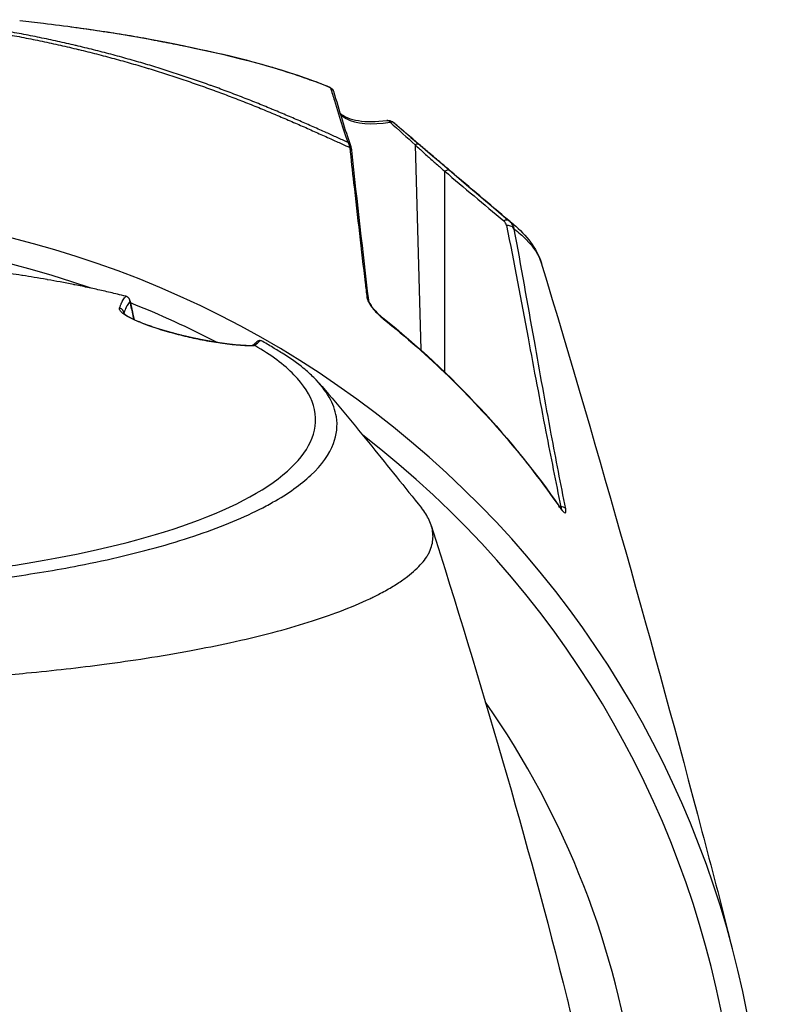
# Model space of a CAD drawing. Header units: millimetres. Extents: x 0 to 7374, y 0 to 4200.
# Tile 540 of 656: x 2059 to 2128, y 3872 to 3963. Entities that reach past the tile are written whole.
import ezdxf

# ---------------------------------------------------------------- set-up
doc = ezdxf.new("R2010")
doc.units = ezdxf.units.MM
doc.header["$LTSCALE"] = 0.2

# ---------------------------------------------------------------- blocks, each defined once
blk = doc.blocks.new('A$C9c4d0392')
for p, q in [((59.575, 285.438), (60.097, 266.422)), ((62.309, 264.367), (62.309, 282.986)), ((32.591, 269.841), (32.592, 269.826)), ((56.617, 269.318), (56.623, 269.313)), ((44.452, 266.813), (44.452, 266.813)), ((60.099, 266.366), (60.099, 266.366)), ((73.066, 251.885), (72.949, 251.89))]:
    blk.add_line(p, q)
for radius, start, end in [(92, 325.69885, 214.30115), (89.66, 70.74031, 109.33664), (89.66, 68.73029, 68.73039), (89.66, 68.34609, 68.3461), (89.66, 62.62726, 68.26234), (89.66, 327.95617, 52.39211), (80.679, 340.39078, 35.00977)]:
    blk.add_arc((0, 187.5), radius, start, end)
for centre, major_axis, ratio, start_param, end_param in [((-0.394, 283.334), (60.726, -0.277), 0.244547, 0.539821, 0.595065), ((28.619, 284.902), (31.568, -1.855), 0.325292, 0.405773, 0.435329), ((28.619, 284.902), (31.568, -1.855), 0.325292, 0.405748, 0.405773), ((62.266, 282.288), (0.587, 0.707), 0.569241, 6.28229, 7.191997), ((66.804, 277.653), (1.212, 0.373), 0.744892, 6.206824, 6.730695), ((43.355, 663.846), (29.477, -485.75), 0.041907, 5.646076, 5.650913), ((32.702, 270.32), (-0.134, 1.087), 0.699306, 5.907835, 6.017527), ((40.489, 267.657), (5.174, 0.6), 0.39213, 5.601258, 5.819039), ((44.382, 266.633), (0.395, 0.146), 0.394959, 0.328869, 0.67859), ((45.089, 267.026), (0.49, 0.079), 0.507498, 0.964654, 1.217821), ((72.94, 251.773), (-1.237, 1.777), 0.025623, 4.708222, 4.786089)]:
    blk.add_ellipse(centre, major_axis=major_axis, ratio=ratio, start_param=start_param, end_param=end_param)
for points, knots in [([(28.114, 294.644), (27.568, 294.772), (26.469, 295.022), (24.8, 295.376), (23.112, 295.708), (21.974, 295.915), (20.828, 296.115), (19.675, 296.308), (17.929, 296.573), (16.171, 296.814), (14.992, 296.959), (14.392, 297.028), (14.383, 297.029), (14.374, 297.03)], [0, 0, 0, 0, 0.124449, 0.2489, 0.373351, 0.497802, 0.497802, 0.622865, 0.747927, 0.87299, 0.998052, 0.998052, 1, 1, 1, 1]), ([(22.949, 296.948), (23.704, 296.867), (24.415, 296.786), (25.138, 296.699), (26.15, 296.578), (27.149, 296.45), (28.134, 296.316), (28.178, 296.309), (28.223, 296.303), (28.267, 296.297)], [0, 0, 0, 0, 0.40595, 0.40595, 0.40595, 0.974372, 0.974372, 0.974372, 1, 1, 1, 1]), ([(21.606, 295.697), (22.183, 295.593), (23.331, 295.378), (25.034, 295.033), (26.718, 294.666), (27.826, 294.407), (28.394, 294.271), (28.41, 294.267), (28.427, 294.262)], [0, 0, 0, 0, 0.248051, 0.496152, 0.744253, 0.992354, 0.992354, 1, 1, 1, 1]), ([(27.699, 296.378), (30.721, 295.974), (33.698, 295.487), (41.356, 293.99), (45.777, 292.922), (50.176, 291.361), (50.934, 291.072), (51.651, 290.776)], [2.865853, 2.865853, 2.865853, 2.865853, 3.88318, 3.88318, 5.77229, 5.77229, 6.189478, 6.189478, 6.189478, 6.189478]), ([(28.267, 296.297), (29.083, 296.186), (29.884, 296.068), (30.726, 295.943), (30.773, 295.936), (30.82, 295.929)], [0.0000015, 0.0000015, 0.0000015, 0.0000015, 0.9444036, 0.9444036, 1, 1, 1, 1]), ([(30.82, 295.929), (30.82, 295.93), (30.82, 295.93), (30.82, 295.93), (31.578, 295.817), (32.337, 295.7), (33.095, 295.574), (33.119, 295.57), (33.144, 295.566), (33.168, 295.561), (33.228, 295.551), (33.288, 295.541), (33.348, 295.531)], [0, 0, 0, 0, 0.0000069, 0.0000069, 0.0000069, 0.8997973, 0.8997973, 0.8997973, 0.9289391, 0.9289391, 0.9289391, 1, 1, 1, 1]), ([(33.348, 295.531), (33.351, 295.53), (33.351, 295.53), (33.352, 295.53), (33.714, 295.468), (34.074, 295.402), (34.428, 295.336), (34.486, 295.325), (34.544, 295.314), (34.601, 295.303)], [0, 0, 0, 0, 0.003362, 0.003362, 0.003362, 0.860545, 0.860545, 0.860545, 1, 1, 1, 1]), ([(34.601, 295.303), (34.963, 295.233), (35.317, 295.163), (35.665, 295.095), (35.712, 295.086), (35.76, 295.076), (35.808, 295.067)], [0, 0, 0, 0, 0.8790445, 0.8790445, 0.8790445, 1, 1, 1, 1]), ([(35.808, 295.067), (35.99, 295.031), (36.153, 294.999), (36.324, 294.966), (36.887, 294.855), (37.44, 294.746), (37.985, 294.636), (38.028, 294.628), (38.071, 294.619), (38.113, 294.61)], [0, 0, 0, 0, 0.2199503, 0.2199503, 0.2199503, 0.9430277, 0.9430277, 0.9430277, 1, 1, 1, 1]), ([(34.552, 292.934), (34.034, 293.088), (32.989, 293.39), (31.403, 293.825), (29.797, 294.239), (28.712, 294.503), (28.148, 294.636), (28.131, 294.64), (28.114, 294.644)], [0, 0, 0, 0, 0.248084, 0.496174, 0.744263, 0.992353, 0.992353, 1, 1, 1, 1]), ([(28.427, 294.262), (28.427, 294.262), (28.428, 294.262), (28.979, 294.129), (30.076, 293.856), (31.694, 293.428), (33.29, 292.98), (34.339, 292.669), (34.879, 292.505), (34.897, 292.499), (34.916, 292.493), (34.917, 292.493), (34.917, 292.493)], [0, 0, 0, 0, 0.000021, 0.000021, 0.247754, 0.495487, 0.74322, 0.990953, 0.990953, 0.999943, 0.999943, 1, 1, 1, 1]), ([(38.113, 294.61), (39.566, 294.315), (40.961, 294.02), (42.352, 293.691), (42.395, 293.681), (42.438, 293.67)], [0, 0, 0, 0, 0.969098, 0.969098, 1, 1, 1, 1]), ([(37.643, 291.965), (37.145, 292.129), (36.141, 292.452), (35.122, 292.764), (34.59, 292.922), (34.571, 292.928), (34.552, 292.934)], [0, 0, 0, 0, 0.490957, 0.981975, 0.981975, 1, 1, 1, 1]), ([(42.438, 293.67), (42.438, 293.67), (42.438, 293.67), (42.438, 293.67), (43.782, 293.348), (45.071, 292.996), (46.289, 292.632), (46.328, 292.621), (46.367, 292.609), (46.406, 292.597)], [0, 0, 0, 0, 0.000007, 0.000007, 0.000007, 0.968702, 0.968702, 0.968702, 1, 1, 1, 1]), ([(34.917, 292.493), (35.431, 292.336), (36.456, 292.015), (37.467, 291.683), (38.48, 291.344), (39.494, 290.996), (40.488, 290.641), (40.995, 290.457), (41.011, 290.451), (41.028, 290.445), (41.028, 290.445), (41.028, 290.445)], [0, 0, 0, 0, 0.245403, 0.490864, 0.490864, 0.741233, 0.991601, 0.991601, 0.999841, 0.999841, 1, 1, 1, 1]), ([(46.406, 292.597), (46.718, 292.504), (47.026, 292.409), (47.328, 292.314), (48.202, 292.038), (49.039, 291.755), (49.832, 291.466), (49.865, 291.454), (49.898, 291.441), (49.931, 291.429)], [0, 0, 0, 0, 0.249358, 0.249358, 0.249358, 0.969909, 0.969909, 0.969909, 1, 1, 1, 1]), ([(40.625, 290.94), (40.14, 291.114), (39.157, 291.459), (38.151, 291.798), (37.643, 291.965)], [0, 0, 0, 0, 0.499891, 1, 1, 1, 1]), ([(42.072, 290.411), (41.61, 290.584), (41.144, 290.755), (40.658, 290.929), (40.642, 290.934), (40.626, 290.94), (40.626, 290.94), (40.625, 290.94)], [0, 0, 0, 0, 0.966798, 0.966798, 0.999685, 0.999685, 1, 1, 1, 1]), ([(41.028, 290.445), (41.502, 290.273), (41.966, 290.099), (42.91, 289.74), (43.386, 289.555), (44.328, 289.184), (45.261, 288.808), (46.174, 288.429), (46.638, 288.234), (46.651, 288.229), (46.664, 288.223)], [0, 0, 0, 0, 0.241675, 0.241675, 0.492191, 0.492191, 0.742396, 0.992601, 0.992601, 1, 1, 1, 1]), ([(43.492, 289.871), (43.024, 290.051), (42.551, 290.232), (42.072, 290.411), (42.072, 290.411), (42.072, 290.411)], [0, 0, 0, 0, 0.999625, 0.999625, 1, 1, 1, 1]), ([(51.648, 290.778), (51.716, 290.75), (51.781, 290.709), (51.886, 290.612), (51.929, 290.557), (51.978, 290.465), (51.993, 290.43), (52.004, 290.395)], [0, 0, 0, 0, 0.02351379, 0.02351379, 0.04512338, 0.04512338, 0.05696235, 0.05696235, 0.05696235, 0.05696235]), ([(51.731, 290.729), (51.84, 290.667), (51.94, 290.557), (51.995, 290.424), (52.004, 290.395)], [0, 0, 0, 0, 0.5714286, 0.726354, 0.726354, 0.726354, 0.726354]), ([(46.243, 288.766), (46.242, 288.766), (46.242, 288.766), (45.796, 288.95), (44.891, 289.321), (43.96, 289.69), (43.492, 289.87), (43.492, 289.87), (43.492, 289.871)], [0, 0, 0, 0, 0.000143, 0.000143, 0.499935, 0.999728, 0.999728, 1, 1, 1, 1]), ([(52.089, 289.534), (52.089, 289.534), (52.089, 289.534), (52.335, 288.709), (52.584, 287.878), (52.835, 287.107)], [0, 0, 0, 0, 0.000003, 0.000003, 1, 1, 1, 1]), ([(51.333, 286.562), (51.333, 286.562), (51.333, 286.562), (50.937, 286.738), (50.132, 287.097), (48.888, 287.643), (47.605, 288.196), (46.727, 288.565), (46.269, 288.755), (46.256, 288.76), (46.243, 288.766)], [0, 0, 0, 0, 0.000012, 0.000012, 0.248179, 0.496346, 0.744514, 0.992681, 0.992681, 1, 1, 1, 1]), ([(52.614, 288.376), (52.995, 288.034), (53.58, 287.791), (55.058, 287.557), (55.957, 287.563), (56.947, 287.686)], [0.3741585, 0.3741585, 0.3741585, 0.3741585, 0.7970322, 0.7970322, 1.2193969, 1.2193969, 1.2193969, 1.2193969]), ([(46.664, 288.223), (46.664, 288.223), (46.664, 288.223), (47.113, 288.035), (47.996, 287.658), (49.287, 287.094), (50.541, 286.535), (51.353, 286.168), (51.755, 285.986), (51.758, 285.984), (51.761, 285.983)], [0, 0, 0, 0, 0.000024, 0.000024, 0.249536, 0.499047, 0.748558, 0.998069, 0.998069, 1, 1, 1, 1]), ([(52.654, 288.244), (52.804, 288.101), (52.977, 287.977), (54.119, 287.36), (55.548, 287.274), (57.244, 287.525)], [0.3281404, 0.3281404, 0.3281404, 0.3281404, 0.4423865, 0.4423865, 1, 1, 1, 1]), ([(57.244, 287.525), (57.209, 287.576), (57.125, 287.657), (57.017, 287.691), (56.959, 287.687), (56.947, 287.686)], [0, 0, 0, 0, 0.2857143, 0.5714286, 0.6391443, 0.6391443, 0.6391443, 0.6391443]), ([(56.959, 287.687), (56.983, 287.69), (57.008, 287.692), (57.063, 287.694), (57.094, 287.694), (57.16, 287.689), (57.195, 287.685), (57.269, 287.669), (57.308, 287.657), (57.392, 287.622), (57.437, 287.598), (57.48, 287.564)], [0.848715, 0.848715, 0.848715, 0.848715, 0.9469276, 0.9469276, 1.063391, 1.063391, 1.1798544, 1.1798544, 1.2963179, 1.2963179, 1.4127813, 1.4127813, 1.4127813, 1.4127813]), ([(57.244, 287.525), (57.325, 287.557), (57.378, 287.568), (57.419, 287.569), (57.454, 287.57), (57.479, 287.564), (57.498, 287.55)], [0, 0, 0, 0, 0.535383, 0.535383, 0.535383, 1, 1, 1, 1]), ([(53.333, 285.666), (53.013, 285.809), (52.36, 286.102), (51.685, 286.404), (51.34, 286.559), (51.336, 286.56), (51.333, 286.562)], [0, 0, 0, 0, 0.4977144, 0.9954287, 0.9954287, 0.9999999, 0.9999999, 0.9999999, 0.9999999]), ([(51.761, 285.983), (51.761, 285.983), (51.761, 285.983), (52.107, 285.826), (52.698, 285.558), (53.272, 285.296), (53.512, 285.187)], [0, 0, 0, 0, 0.000172, 0.000172, 0.577334, 1, 1, 1, 1]), ([(53.333, 285.666), (53.339, 285.659), (53.352, 285.642), (53.372, 285.612), (53.391, 285.576), (53.411, 285.536), (53.429, 285.491), (53.447, 285.44), (53.465, 285.385), (53.482, 285.324), (53.497, 285.258), (53.507, 285.211), (53.512, 285.187)], [0, 0, 0, 0, 0.0940494, 0.1972836, 0.2999848, 0.4021494, 0.5037879, 0.6048751, 0.7053399, 0.8052336, 0.9046118, 0.9999991, 0.9999991, 0.9999991, 0.9999991]), ([(53.333, 285.666), (53.413, 285.62), (53.515, 285.524), (53.573, 285.402), (53.585, 285.368)], [0, 0, 0, 0, 0.5, 0.688283, 0.688283, 0.688283, 0.688283]), ([(53.512, 285.187), (53.554, 285.155), (53.59, 285.116), (53.617, 285.074), (53.621, 285.067), (53.625, 285.059), (53.629, 285.052), (53.651, 285.011), (53.664, 284.967), (53.669, 284.923)], [0, 0, 0, 0, 0.4285517, 0.4285517, 0.4285517, 0.5, 0.5, 0.5, 0.8985275, 0.8985275, 0.8985275, 0.8985275]), ([(53.585, 285.368), (53.603, 285.318), (53.614, 285.277), (53.639, 285.159), (53.652, 285.077), (53.666, 284.954), (53.667, 284.939), (53.669, 284.923)], [0, 0, 0, 0, 0.02739413, 0.02739413, 0.07863836, 0.07863836, 0.08541877, 0.08541877, 0.08541877, 0.08541877]), ([(59.949, 285.469), (59.918, 285.495), (59.874, 285.509), (59.822, 285.51), (59.813, 285.51), (59.804, 285.509), (59.795, 285.508), (59.73, 285.503), (59.654, 285.478), (59.575, 285.438)], [0, 0, 0, 0, 0.428529, 0.428529, 0.428529, 0.5, 0.5, 0.5, 1, 1, 1, 1]), ([(59.575, 285.438), (59.712, 285.315), (59.837, 285.194), (59.964, 285.074), (60.218, 284.835), (60.48, 284.598), (60.743, 284.364), (61.007, 284.129), (61.272, 283.898), (61.531, 283.668), (61.789, 283.438), (62.042, 283.212), (62.309, 282.986)], [0, 0, 0, 0, 0.142857, 0.142857, 0.142857, 0.428571, 0.428571, 0.428571, 0.714286, 0.714286, 0.714286, 1, 1, 1, 1]), ([(62.853, 282.995), (62.588, 283.221), (62.054, 283.676), (61.233, 284.375), (60.534, 284.971), (60.097, 285.343), (59.949, 285.469)], [0, 0, 0, 0, 0.285714, 0.571429, 0.857143, 1, 1, 1, 1]), ([(53.874, 281.918), (53.874, 281.918), (53.874, 281.918), (53.874, 281.918), (54.231, 278.732), (54.587, 275.659), (54.94, 272.656)], [0, 0, 0, 0, 0.000004, 0.000004, 0.000004, 1, 1, 1, 1]), ([(68.267, 278.392), (68.214, 278.435), (68.065, 278.483), (67.871, 278.427), (67.777, 278.381)], [0.0000001, 0.0000001, 0.0000001, 0.0000001, 0.5, 1, 1, 1, 1]), ([(68.751, 277.63), (68.745, 277.655), (68.729, 277.709), (68.7, 277.792), (68.663, 277.879), (68.62, 277.965), (68.57, 278.049), (68.514, 278.13), (68.452, 278.209), (68.372, 278.297), (68.308, 278.357), (68.267, 278.392)], [0, 0, 0, 0, 0.0913857, 0.200393, 0.3089375, 0.4168711, 0.5241975, 0.6308995, 0.737027, 0.84264, 0.9999998, 0.9999998, 0.9999998, 0.9999998]), ([(68.751, 277.63), (68.688, 277.743), (68.473, 277.922), (68.16, 277.962), (68.034, 277.957)], [0, 0, 0, 0, 0.571429, 1, 1, 1, 1]), ([(68.034, 277.957), (68.726, 274.482), (69.374, 271.007), (70.571, 264.631), (71.118, 261.731), (72.133, 256.515), (72.594, 254.201), (73.066, 251.885)], [0, 0, 0, 0, 0.3998595, 0.3998595, 0.7335149, 0.7335149, 0.9999975, 0.9999975, 0.9999975, 0.9999975]), ([(69.814, 276.695), (69.823, 276.686), (69.833, 276.676), (70.558, 275.942), (71.038, 275.212), (71.258, 274.482)], [0, 0, 0, 0, 0.0105754, 0.0105754, 0.8006787, 0.8006787, 0.8006787, 0.8006787]), ([(32.772, 271.394), (32.517, 271.459), (32.263, 271.522), (32.01, 271.583), (31.569, 271.691), (31.13, 271.794), (30.694, 271.894), (30.254, 271.994), (29.816, 272.091), (29.381, 272.184), (28.94, 272.278), (28.503, 272.369), (28.07, 272.456), (28.027, 272.465), (27.983, 272.474), (27.94, 272.482), (27.52, 272.566), (27.104, 272.647), (26.693, 272.724), (26.303, 272.797), (25.917, 272.868), (25.536, 272.935), (25.509, 272.94), (25.482, 272.945), (25.455, 272.95), (25.063, 273.019), (24.676, 273.085), (24.294, 273.149), (23.93, 273.21), (23.57, 273.268), (23.216, 273.324), (23.19, 273.328), (23.164, 273.332), (23.138, 273.336), (22.787, 273.392), (22.442, 273.444), (22.103, 273.495), (22.067, 273.5), (22.032, 273.505), (21.996, 273.511), (21.678, 273.558), (21.365, 273.603), (21.058, 273.646), (20.827, 273.679), (20.599, 273.71), (20.374, 273.741), (20.063, 273.783), (19.758, 273.824), (19.46, 273.862), (19.414, 273.868), (19.368, 273.874), (19.322, 273.88), (19.246, 273.89), (19.17, 273.899), (19.094, 273.909), (19.033, 273.916), (18.972, 273.924), (18.912, 273.932), (18.689, 273.96), (18.469, 273.986), (18.254, 274.012), (18.21, 274.018), (18.166, 274.023), (18.122, 274.028), (17.993, 274.044), (17.865, 274.059), (17.739, 274.073), (17.676, 274.081), (17.613, 274.088), (17.551, 274.095), (17.526, 274.098), (17.508, 274.1), (17.489, 274.102), (17.472, 274.104), (17.455, 274.106), (17.43, 274.109), (17.412, 274.111), (17.391, 274.114), (17.365, 274.117), (17.278, 274.127), (17.191, 274.136), (17.104, 274.146), (16.758, 274.185), (16.417, 274.222), (16.082, 274.257), (15.839, 274.283), (15.599, 274.308), (15.363, 274.331)], [0, 0, 0, 0, 0.021453, 0.021453, 0.021453, 0.0587503, 0.0587503, 0.0587503, 0.0964448, 0.0964448, 0.0964448, 0.1347135, 0.1347135, 0.1347135, 0.1385462, 0.1385462, 0.1385462, 0.175748, 0.175748, 0.175748, 0.2110585, 0.2110585, 0.2110585, 0.2135647, 0.2135647, 0.2135647, 0.25, 0.25, 0.25, 0.2848374, 0.2848374, 0.2848374, 0.2874288, 0.2874288, 0.2874288, 0.3220351, 0.3220351, 0.3220351, 0.3256579, 0.3256579, 0.3256579, 0.3582253, 0.3582253, 0.3582253, 0.3826956, 0.3826956, 0.3826956, 0.416526, 0.416526, 0.416526, 0.4217397, 0.4217397, 0.4217397, 0.4304394, 0.4304394, 0.4304394, 0.4375, 0.4375, 0.4375, 0.4634313, 0.4634313, 0.4634313, 0.46875, 0.46875, 0.46875, 0.484375, 0.484375, 0.484375, 0.4921875, 0.4921875, 0.4921875, 0.4953762, 0.4953762, 0.4953762, 0.4980995, 0.4980995, 0.4980995, 0.5, 0.5, 0.5, 0.5062614, 0.5062614, 0.5062614, 0.5312947, 0.5312947, 0.5312947, 0.5494766, 0.5494766, 0.5494766, 0.5494766]), ([(71.258, 274.482), (76.699, 256.474), (81.689, 238.697), (87.007, 218.485), (87.861, 215.193), (88.697, 211.93)], [0, 0, 0, 0, 5.98706, 5.98706, 7.164046, 7.164046, 7.164046, 7.164046]), ([(32.195, 270.301), (32.229, 270.399), (32.263, 270.49), (32.31, 270.607), (32.323, 270.639), (32.349, 270.699), (32.361, 270.726), (32.385, 270.781), (32.398, 270.807), (32.422, 270.858), (32.434, 270.884), (32.457, 270.928), (32.467, 270.948), (32.515, 271.037), (32.553, 271.101), (32.629, 271.219), (32.667, 271.272), (32.728, 271.346), (32.75, 271.371), (32.772, 271.394)], [0.000043, 0.000043, 0.000043, 0.000043, 0.1803438, 0.1803438, 0.25, 0.25, 0.3154675, 0.3154675, 0.3815061, 0.3815061, 0.4475135, 0.4475135, 0.5, 0.5, 0.6917095, 0.6917095, 0.8880778, 0.8880778, 0.9999842, 0.9999842, 0.9999842, 0.9999842]), ([(33.164, 270.925), (33.164, 270.929), (33.164, 270.934), (33.163, 270.941), (33.163, 270.948), (33.162, 270.957), (33.161, 270.967), (33.16, 270.975), (33.158, 270.984), (33.157, 270.992), (33.155, 271.001), (33.154, 271.01), (33.151, 271.019), (33.149, 271.027), (33.147, 271.036), (33.144, 271.045), (33.142, 271.052), (33.14, 271.058), (33.138, 271.065), (33.135, 271.074), (33.132, 271.082), (33.129, 271.09), (33.126, 271.098), (33.122, 271.106), (33.119, 271.113), (33.115, 271.121), (33.112, 271.128), (33.108, 271.135), (33.105, 271.142), (33.101, 271.149), (33.097, 271.156), (33.093, 271.162), (33.089, 271.169), (33.085, 271.176), (33.082, 271.181), (33.078, 271.186), (33.074, 271.191), (33.066, 271.203), (33.057, 271.215), (33.048, 271.226), (33.035, 271.241), (33.021, 271.256), (33.007, 271.269), (32.992, 271.284), (32.976, 271.297), (32.959, 271.309), (32.943, 271.32), (32.927, 271.331), (32.91, 271.34), (32.908, 271.341), (32.907, 271.342), (32.905, 271.343), (32.888, 271.352), (32.872, 271.36), (32.856, 271.367)], [0.0000005, 0.0000005, 0.0000005, 0.0000005, 0.0496498, 0.0496498, 0.0496498, 0.1029865, 0.1029865, 0.1029865, 0.1430182, 0.1430182, 0.1430182, 0.1819837, 0.1819837, 0.1819837, 0.2206935, 0.2206935, 0.2206935, 0.25, 0.25, 0.25, 0.2920375, 0.2920375, 0.2920375, 0.3362106, 0.3362106, 0.3362106, 0.3818274, 0.3818274, 0.3818274, 0.4268355, 0.4268355, 0.4268355, 0.4688201, 0.4688201, 0.4688201, 0.5, 0.5, 0.5, 0.5693149, 0.5693149, 0.5693149, 0.6687215, 0.6687215, 0.6687215, 0.7756472, 0.7756472, 0.7756472, 0.8822503, 0.8822503, 0.8822503, 0.8935845, 0.8935845, 0.8935845, 0.999974, 0.999974, 0.999974, 0.999974]), ([(55.104, 271.268), (55.116, 271.16), (55.165, 271.023), (55.239, 270.878), (55.314, 270.733), (55.414, 270.58), (55.524, 270.433), (55.579, 270.36), (55.636, 270.288), (55.695, 270.217), (55.754, 270.147), (55.815, 270.078), (55.876, 270.012), (55.967, 269.912), (56.061, 269.817), (56.154, 269.727), (56.185, 269.697), (56.216, 269.667), (56.247, 269.638), (56.372, 269.523), (56.495, 269.416), (56.617, 269.318)], [0, 0, 0, 0, 0.2, 0.2, 0.2, 0.4, 0.4, 0.4, 0.5, 0.5, 0.5, 0.6, 0.6, 0.6, 0.7500001, 0.7500001, 0.7500001, 0.8000001, 0.8000001, 0.8000001, 0.9999999, 0.9999999, 0.9999999, 0.9999999]), ([(55.104, 271.268), (55.141, 271.238), (55.206, 271.163), (55.236, 271.072), (55.242, 271.026)], [0, 0, 0, 0, 0.4285714, 0.8862608, 0.8862608, 0.8862608, 0.8862608]), ([(55.242, 271.026), (55.242, 271.023), (55.244, 271.015), (55.25, 270.988), (55.256, 270.969), (55.274, 270.92), (55.287, 270.888), (55.323, 270.811), (55.349, 270.764), (55.41, 270.659), (55.448, 270.6), (55.543, 270.463), (55.603, 270.384), (55.749, 270.204), (55.839, 270.102), (56.055, 269.873), (56.184, 269.748), (56.396, 269.558), (56.48, 269.487), (56.562, 269.421)], [0, 0, 0, 0, 0.0114039, 0.0114039, 0.0232147, 0.0232147, 0.0378466, 0.0378466, 0.0563504, 0.0563504, 0.0780011, 0.0780011, 0.1072875, 0.1072875, 0.1477441, 0.1477441, 0.2049864, 0.2049864, 0.2434483, 0.2434483, 0.2434483, 0.2434483]), ([(44.738, 266.821), (44.66, 266.817), (44.579, 266.815), (44.494, 266.814), (44.406, 266.812), (44.314, 266.812), (44.219, 266.814), (44.122, 266.815), (44.021, 266.818), (43.918, 266.822), (43.811, 266.826), (43.701, 266.831), (43.588, 266.838), (43.525, 266.842), (43.462, 266.846), (43.398, 266.851), (43.279, 266.86), (43.157, 266.87), (43.032, 266.881), (42.905, 266.893), (42.775, 266.906), (42.642, 266.92), (42.626, 266.922), (42.609, 266.924), (42.592, 266.926), (42.548, 266.931), (42.504, 266.936), (42.46, 266.941), (42.416, 266.946), (42.372, 266.951), (42.328, 266.957), (42.284, 266.962), (42.241, 266.967), (42.196, 266.973), (42.152, 266.979), (42.108, 266.984), (42.062, 266.99), (42.018, 266.996), (41.973, 267.002), (41.926, 267.008), (41.894, 267.013), (41.861, 267.017), (41.828, 267.022), (41.789, 267.027), (41.749, 267.033), (41.708, 267.039), (41.6, 267.054), (41.492, 267.07), (41.383, 267.086), (41.272, 267.103), (41.16, 267.121), (41.046, 267.14), (40.931, 267.159), (40.814, 267.178), (40.697, 267.199), (40.676, 267.202), (40.654, 267.206), (40.633, 267.21), (40.576, 267.22), (40.519, 267.23), (40.462, 267.24), (40.406, 267.25), (40.349, 267.261), (40.293, 267.271), (40.237, 267.281), (40.18, 267.292), (40.123, 267.303), (40.068, 267.313), (40.012, 267.324), (39.955, 267.335), (39.899, 267.346), (39.842, 267.357), (39.784, 267.369), (39.728, 267.38), (39.671, 267.391), (39.612, 267.403), (39.578, 267.41), (39.544, 267.417), (39.509, 267.424), (39.405, 267.445), (39.301, 267.467), (39.198, 267.489), (39.095, 267.511), (38.992, 267.533), (38.89, 267.556), (38.789, 267.578), (38.688, 267.601), (38.588, 267.624), (38.488, 267.646), (38.389, 267.67), (38.29, 267.693), (38.193, 267.716), (38.097, 267.739), (38, 267.763), (37.905, 267.786), (37.81, 267.81), (37.715, 267.834), (37.621, 267.858), (37.526, 267.882), (37.432, 267.907), (37.338, 267.931), (37.243, 267.957), (37.148, 267.982), (37.13, 267.987), (37.113, 267.992), (37.095, 267.997), (36.943, 268.038), (36.793, 268.08), (36.644, 268.123), (36.496, 268.165), (36.35, 268.209), (36.205, 268.252), (36.063, 268.296), (35.923, 268.339), (35.785, 268.383), (35.649, 268.427), (35.515, 268.471), (35.384, 268.514), (35.254, 268.558), (35.127, 268.602), (35.004, 268.645), (34.963, 268.66), (34.922, 268.674), (34.881, 268.689), (34.761, 268.732), (34.644, 268.776), (34.53, 268.819), (34.417, 268.861), (34.307, 268.904), (34.201, 268.947), (34.17, 268.959), (34.139, 268.971), (34.109, 268.984), (34.009, 269.024), (33.914, 269.063), (33.822, 269.102), (33.729, 269.142), (33.641, 269.181), (33.556, 269.22), (33.471, 269.258), (33.39, 269.297), (33.314, 269.334), (33.296, 269.343), (33.277, 269.352), (33.259, 269.361), (33.252, 269.365), (33.245, 269.368), (33.238, 269.372), (33.152, 269.415), (33.071, 269.458), (32.996, 269.499), (32.918, 269.543), (32.846, 269.585), (32.779, 269.626), (32.711, 269.669), (32.649, 269.709), (32.593, 269.749), (32.536, 269.79), (32.485, 269.829), (32.44, 269.867), (32.395, 269.905), (32.355, 269.942), (32.322, 269.978), (32.29, 270.013), (32.263, 270.047), (32.242, 270.079), (32.222, 270.11), (32.207, 270.141), (32.197, 270.17), (32.188, 270.197), (32.184, 270.224), (32.185, 270.249), (32.186, 270.267), (32.189, 270.284), (32.195, 270.301)], [0.0000014, 0.0000014, 0.0000014, 0.0000014, 0.0257163, 0.0257163, 0.0257163, 0.0527999, 0.0527999, 0.0527999, 0.080597, 0.080597, 0.080597, 0.1092395, 0.1092395, 0.1092395, 0.125, 0.125, 0.125, 0.1541727, 0.1541727, 0.1541727, 0.1837791, 0.1837791, 0.1837791, 0.1875, 0.1875, 0.1875, 0.1973553, 0.1973553, 0.1973553, 0.2072788, 0.2072788, 0.2072788, 0.2171116, 0.2171116, 0.2171116, 0.2268044, 0.2268044, 0.2268044, 0.2361653, 0.2361653, 0.2361653, 0.2425836, 0.2425836, 0.2425836, 0.25, 0.25, 0.25, 0.2691863, 0.2691863, 0.2691863, 0.2888213, 0.2888213, 0.2888213, 0.3088576, 0.3088576, 0.3088576, 0.3125, 0.3125, 0.3125, 0.3222762, 0.3222762, 0.3222762, 0.3320916, 0.3320916, 0.3320916, 0.3418625, 0.3418625, 0.3418625, 0.3514134, 0.3514134, 0.3514134, 0.3607799, 0.3607799, 0.3607799, 0.3698039, 0.3698039, 0.3698039, 0.375, 0.375, 0.375, 0.390606, 0.390606, 0.390606, 0.4062483, 0.4062483, 0.4062483, 0.4218449, 0.4218449, 0.4218449, 0.4373254, 0.4373254, 0.4373254, 0.452513, 0.452513, 0.452513, 0.4675007, 0.4675007, 0.4675007, 0.4823575, 0.4823575, 0.4823575, 0.4972142, 0.4972142, 0.4972142, 0.5, 0.5, 0.5, 0.5237403, 0.5237403, 0.5237403, 0.547331, 0.547331, 0.547331, 0.5706615, 0.5706615, 0.5706615, 0.5938702, 0.5938702, 0.5938702, 0.6170141, 0.6170141, 0.6170141, 0.6247954, 0.6247954, 0.6247954, 0.6479099, 0.6479099, 0.6479099, 0.6709804, 0.6709804, 0.6709804, 0.6777163, 0.6777163, 0.6777163, 0.6996619, 0.6996619, 0.6996619, 0.7219124, 0.7219124, 0.7219124, 0.7444332, 0.7444332, 0.7444332, 0.75, 0.75, 0.75, 0.752169, 0.752169, 0.752169, 0.7789386, 0.7789386, 0.7789386, 0.8070155, 0.8070155, 0.8070155, 0.8358651, 0.8358651, 0.8358651, 0.8653301, 0.8653301, 0.8653301, 0.8950693, 0.8950693, 0.8950693, 0.9243165, 0.9243165, 0.9243165, 0.952897, 0.952897, 0.952897, 0.9802104, 0.9802104, 0.9802104, 1, 1, 1, 1]), ([(32.591, 269.841), (32.59, 269.85), (32.589, 269.861), (32.587, 269.884), (32.585, 269.896), (32.579, 269.921), (32.576, 269.934), (32.568, 269.962), (32.563, 269.977), (32.552, 270.006), (32.545, 270.021), (32.53, 270.052), (32.522, 270.067), (32.502, 270.098), (32.491, 270.114), (32.476, 270.132), (32.474, 270.134), (32.472, 270.137), (32.472, 270.137), (32.459, 270.152), (32.446, 270.165), (32.421, 270.188), (32.408, 270.199), (32.381, 270.219), (32.368, 270.228), (32.341, 270.245), (32.328, 270.252), (32.301, 270.266), (32.288, 270.272), (32.261, 270.282), (32.249, 270.287), (32.224, 270.294), (32.212, 270.297), (32.199, 270.3), (32.197, 270.301), (32.195, 270.301)], [0, 0, 0, 0, 0.076675, 0.076675, 0.149222, 0.149222, 0.218854, 0.218854, 0.288574, 0.288574, 0.354994, 0.354994, 0.421228, 0.421228, 0.487969, 0.487969, 0.497735, 0.497735, 0.5, 0.5, 0.5625, 0.5625, 0.625109, 0.625109, 0.689945, 0.689945, 0.757348, 0.757348, 0.829411, 0.829411, 0.904755, 0.904755, 0.985545, 0.985545, 1, 1, 1, 1]), ([(33.164, 270.925), (33.158, 270.919), (33.152, 270.912), (33.146, 270.905), (33.142, 270.901), (33.138, 270.897), (33.135, 270.893), (33.055, 270.802), (32.976, 270.689), (32.899, 270.551), (32.883, 270.522), (32.867, 270.492), (32.851, 270.461), (32.785, 270.333), (32.72, 270.185), (32.656, 270.018), (32.634, 269.962), (32.612, 269.903), (32.591, 269.841)], [0, 0, 0, 0, 0.0313514, 0.0313514, 0.0313514, 0.0497943, 0.0497943, 0.0497943, 0.4522092, 0.4522092, 0.4522092, 0.536318, 0.536318, 0.536318, 0.8826036, 0.8826036, 0.8826036, 0.9999783, 0.9999783, 0.9999783, 0.9999783]), ([(33.53, 269.251), (33.435, 269.722), (33.341, 270.162), (33.248, 270.568), (33.22, 270.69), (33.192, 270.809), (33.164, 270.925)], [0.5523142, 0.5523142, 0.5523142, 0.5523142, 0.8965444, 0.8965444, 0.8965444, 1, 1, 1, 1]), ([(32.558, 269.867), (32.558, 269.867), (32.562, 269.862), (32.597, 269.819), (32.675, 269.745), (32.968, 269.541), (33.23, 269.392), (33.949, 269.054), (34.426, 268.858), (35.469, 268.488), (36.031, 268.308), (37.14, 267.988), (37.698, 267.842), (38.785, 267.583), (39.326, 267.466), (40.444, 267.248), (41.023, 267.149), (42.164, 266.983), (42.719, 266.92), (43.768, 266.838), (44.24, 266.828), (44.59, 266.846)], [0.088131, 0.088131, 0.088131, 0.088131, 0.13056, 0.13056, 0.273979, 0.273979, 0.473411, 0.473411, 0.685689, 0.685689, 0.872788, 0.872788, 1.041625, 1.041625, 1.209359, 1.209359, 1.407447, 1.407447, 1.640304, 1.640304, 1.919452, 1.919452, 1.919452, 1.919452]), ([(0, 243.829), (1.412, 243.829), (2.822, 243.852), (5.623, 243.936), (7.04, 243.996), (11.19, 244.221), (13.932, 244.437), (18.379, 244.899), (20.125, 245.11), (24.103, 245.666), (26.3, 246.03), (31.272, 246.996), (33.96, 247.634), (37.652, 248.699), (38.825, 249.073), (41.044, 249.852), (42.09, 250.259), (44.037, 251.095), (44.938, 251.525), (45.975, 252.078), (46.179, 252.19), (47.806, 253.109), (48.983, 253.95), (50.921, 255.766), (51.627, 256.749), (52.322, 258.565), (52.412, 259.388), (52.076, 261.449), (51.375, 262.675), (49.896, 264.158), (49.57, 264.452), (48.661, 265.196), (48.055, 265.619), (47.014, 266.28), (46.767, 266.427), (46.038, 266.858), (45.689, 267.065), (45.335, 267.275)], [-9.142024, -9.142024, -9.142024, -9.142024, -8.794924, -8.794924, -8.449908, -8.449908, -7.756766, -7.756766, -7.295116, -7.295116, -6.679703, -6.679703, -5.842537, -5.842537, -5.421955, -5.421955, -5.000682, -5.000682, -4.583701, -4.583701, -4.479215, -4.479215, -3.723226, -3.723226, -2.885485, -2.885485, -2.192537, -2.192537, -1.153615, -1.153615, -0.894278, -0.894278, -0.488686, -0.488686, -0.234496, -0.234496, -0.000001, -0.000001, -0.000001, -0.000001]), ([(0, 244.774), (1.955, 244.774), (3.908, 244.819), (8.997, 245.029), (12.173, 245.257), (18.32, 245.877), (21.32, 246.275), (29.716, 247.68), (34.653, 248.899), (42.957, 251.89), (46.162, 253.642), (49.877, 257.242), (50.78, 259.184), (49.852, 262.243), (49.244, 263.2), (47.898, 264.586), (47.371, 265.045), (46.156, 265.952), (45.474, 266.394), (44.738, 266.821)], [0.000001, 0.000001, 0.000001, 0.000001, 0.586424, 0.586424, 1.557712, 1.557712, 2.541673, 2.541673, 4.452172, 4.452172, 6.431487, 6.431487, 8.196791, 8.196791, 9.006625, 9.006625, 9.415464, 9.415464, 9.830314, 9.830314, 9.830314, 9.830314]), ([(44.488, 266.842), (44.499, 266.849), (44.509, 266.855), (44.554, 266.886), (44.589, 266.911), (44.655, 266.959), (44.687, 266.984), (44.747, 267.031), (44.775, 267.055), (44.829, 267.102), (44.855, 267.126), (44.878, 267.149)], [5.7810742, 5.7810742, 5.7810742, 5.7810742, 5.7906247, 5.7906247, 5.8252804, 5.8252804, 5.8599361, 5.8599361, 5.8945917, 5.8945917, 5.9292474, 5.9292474, 5.9292474, 5.9292474]), ([(44.59, 266.847), (44.604, 266.848), (44.618, 266.848), (44.632, 266.847), (44.635, 266.847), (44.638, 266.847), (44.641, 266.846), (44.645, 266.846), (44.65, 266.846), (44.654, 266.845)], [0.8730069, 0.8730069, 0.8730069, 0.8730069, 0.9547299, 0.9547299, 0.9547299, 0.9717301, 0.9717301, 0.9717301, 0.9997941, 0.9997941, 0.9997941, 0.9997941]), ([(45.221, 267.286), (45.209, 267.286), (45.197, 267.286), (45.184, 267.285), (45.172, 267.285), (45.159, 267.283), (45.146, 267.282), (45.134, 267.28), (45.121, 267.278), (45.108, 267.275), (45.095, 267.272), (45.083, 267.268), (45.07, 267.264), (45.058, 267.26), (45.046, 267.256), (45.034, 267.251), (45.021, 267.246), (45.01, 267.24), (44.998, 267.235), (44.987, 267.229), (44.976, 267.222), (44.966, 267.216), (44.955, 267.209), (44.945, 267.203), (44.936, 267.196), (44.932, 267.193), (44.928, 267.191), (44.924, 267.188), (44.915, 267.18), (44.904, 267.172), (44.894, 267.162), (44.889, 267.158), (44.884, 267.153), (44.878, 267.149)], [0, 0, 0, 0, 0.0588108, 0.0588108, 0.0588108, 0.1153407, 0.1153407, 0.1153407, 0.171345, 0.171345, 0.171345, 0.2273741, 0.2273741, 0.2273741, 0.2839735, 0.2839735, 0.2839735, 0.3429585, 0.3429585, 0.3429585, 0.4043869, 0.4043869, 0.4043869, 0.4698184, 0.4698184, 0.4698184, 0.5, 0.5, 0.5, 0.5825132, 0.5825132, 0.5825132, 0.6211293, 0.6211293, 0.6211293, 0.6211293]), ([(72.181, 258.619), (72.181, 258.619), (72.181, 258.619), (71.641, 261.507), (71.122, 264.392), (70.611, 267.275)], [0, 0, 0, 0, 0.0000154, 0.0000154, 0.9999998, 0.9999998, 0.9999998, 0.9999998]), ([(62.646, 263.991), (62.646, 263.991), (62.646, 263.991), (64.578, 262.113), (66.387, 260.173), (68.08, 258.181)], [0, 0, 0, 0, 0.000064, 0.000064, 1, 1, 1, 1]), ([(50.645, 263.378), (52.307, 261.489), (53.937, 259.494), (57.081, 255.611), (58.611, 253.704), (60.146, 251.797)], [0, 0, 0, 0, 0.803875, 0.803875, 1.564232, 1.564232, 1.564232, 1.564232]), ([(68.08, 258.181), (68.08, 258.181), (68.08, 258.181), (69.806, 256.149), (71.408, 254.064), (72.895, 251.936)], [0, 0, 0, 0, 0.00007, 0.00007, 1, 1, 1, 1]), ([(72.956, 251.882), (73.024, 251.783), (73.089, 251.701), (73.158, 251.623), (73.176, 251.605), (73.194, 251.589), (73.198, 251.585), (73.198, 251.585)], [0, 0, 0, 0, 0.04883045, 0.04883045, 0.06975123, 0.06975123, 0.08303213, 0.08303213, 0.08303213, 0.08303213]), ([(73.517, 251.697), (73.494, 251.731), (73.463, 251.762), (73.426, 251.789), (73.389, 251.816), (73.345, 251.839), (73.297, 251.855), (73.224, 251.88), (73.143, 251.889), (73.066, 251.885)], [0, 0, 0, 0, 0.2857143, 0.2857143, 0.2857143, 0.5714286, 0.5714286, 0.5714286, 0.9999551, 0.9999551, 0.9999551, 0.9999551]), ([(73.066, 251.885), (73.089, 251.811), (73.097, 251.749), (73.088, 251.706), (73.088, 251.705)], [0, 0, 0, 0, 0.2142857, 0.2231923, 0.2231923, 0.2231923, 0.2231923]), ([(0, 235.422), (2.689, 235.429), (5.304, 235.459), (10.564, 235.61), (13.15, 235.73), (17.41, 235.99), (19.097, 236.107), (21.713, 236.317), (22.654, 236.398), (26.071, 236.716), (28.472, 236.991), (32.082, 237.47), (33.384, 237.656), (36.089, 238.079), (37.486, 238.319), (40.06, 238.799), (41.249, 239.038), (43.774, 239.583), (45.111, 239.897), (48.684, 240.841), (50.768, 241.506), (53.596, 242.576), (54.53, 242.968), (55.506, 243.433), (55.631, 243.494), (55.909, 243.632), (56.065, 243.711), (56.63, 244.004), (57.021, 244.221), (57.761, 244.663), (58.107, 244.887), (58.569, 245.211), (58.713, 245.315), (59.385, 245.825), (59.829, 246.24), (60.355, 246.849), (60.51, 247.05), (60.708, 247.36), (60.769, 247.464), (61.045, 247.986), (61.173, 248.406), (61.253, 249.236), (61.211, 249.645), (61.039, 250.248), (60.965, 250.445), (60.696, 251.03), (60.455, 251.413), (60.146, 251.797)], [0.000001, 0.000001, 0.000001, 0.000001, 0.80676, 0.80676, 1.613192, 1.613192, 2.147474, 2.147474, 2.450992, 2.450992, 3.264414, 3.264414, 3.726842, 3.726842, 4.252174, 4.252174, 4.730344, 4.730344, 5.307349, 5.307349, 6.354307, 6.354307, 6.939167, 6.939167, 7.029371, 7.029371, 7.147426, 7.147426, 7.463958, 7.463958, 7.785402, 7.785402, 7.92361, 7.92361, 8.469515, 8.469515, 8.732461, 8.732461, 8.864314, 8.864314, 9.389857, 9.389857, 9.894845, 9.894845, 10.139254, 10.139254, 10.622595, 10.622595, 10.622595, 10.622595]), ([(72.991, 251.798), (73.196, 251.503), (73.449, 251.241), (73.555, 251.402), (73.539, 251.585), (73.517, 251.697)], [0, 0, 0, 0, 0.571429, 0.785714, 1, 1, 1, 1]), ([(73.628, 206.403), (73.647, 206.329), (73.665, 206.256), (73.683, 206.182), (73.776, 205.805), (73.861, 205.435), (73.938, 205.074), (73.941, 205.06), (73.944, 205.046), (73.947, 205.033), (74.119, 204.229), (74.252, 203.482), (74.364, 202.723), (74.479, 201.949), (74.568, 201.176), (74.631, 200.401), (74.695, 199.626), (74.733, 198.85), (74.745, 198.074), (74.758, 197.298), (74.745, 196.522), (74.706, 195.745), (74.687, 195.357), (74.661, 194.97), (74.629, 194.582), (74.613, 194.391), (74.597, 194.212), (74.576, 194.001), (74.559, 193.833), (74.539, 193.64), (74.514, 193.42), (74.447, 192.844), (74.347, 192.081), (74.17, 191.104), (74.049, 190.439), (73.892, 189.674), (73.677, 188.801), (73.654, 188.707), (73.63, 188.612), (73.605, 188.515), (73.581, 188.421), (73.557, 188.325), (73.531, 188.229), (73.506, 188.134), (73.481, 188.039), (73.455, 187.942), (73.44, 187.884), (73.424, 187.824), (73.408, 187.764), (73.398, 187.729), (73.388, 187.692), (73.378, 187.656), (73.279, 187.292), (73.173, 186.911), (73.059, 186.514), (73.005, 186.328), (72.95, 186.138), (72.892, 185.944), (72.837, 185.758), (72.78, 185.568), (72.721, 185.374), (72.609, 185.008), (72.49, 184.629), (72.364, 184.238), (72.132, 183.517), (71.869, 182.74), (71.595, 181.973), (71.326, 181.221), (71.044, 180.47), (70.75, 179.722), (70.456, 178.974), (70.149, 178.229), (69.829, 177.486), (69.679, 177.136), (69.525, 176.787), (69.369, 176.439), (69.359, 176.417), (69.349, 176.396), (69.34, 176.374), (69.173, 176.004), (69.004, 175.635), (68.831, 175.267), (68.485, 174.53), (68.127, 173.796), (67.755, 173.066), (67.383, 172.335), (66.998, 171.608), (66.6, 170.885), (66.201, 170.16), (65.788, 169.438), (65.365, 168.726), (64.938, 168.007), (64.499, 167.295), (64.049, 166.591), (63.594, 165.88), (63.128, 165.177), (62.651, 164.483), (62.168, 163.781), (61.674, 163.087), (61.169, 162.403), (60.931, 162.08), (60.69, 161.759), (60.447, 161.44), (60.43, 161.418), (60.413, 161.396), (60.397, 161.374), (60.135, 161.032), (59.87, 160.692), (59.603, 160.354), (59.064, 159.673), (58.513, 159.002), (57.951, 158.34), (57.383, 157.67), (56.803, 157.011), (56.212, 156.362), (55.614, 155.706), (55.005, 155.06), (54.385, 154.425), (53.777, 153.802), (53.158, 153.19), (52.529, 152.588)], [1.860504, 1.860504, 1.860504, 1.860504, 1.870047, 1.870047, 1.870047, 1.919145, 1.919145, 1.919145, 1.921031, 1.921031, 1.921031, 2.030455, 2.030455, 2.030455, 2.141848, 2.141848, 2.141848, 2.253388, 2.253388, 2.253388, 2.364825, 2.364825, 2.364825, 2.420428, 2.420428, 2.420428, 2.447839, 2.447839, 2.447839, 2.469662, 2.469662, 2.469662, 2.526875, 2.526875, 2.526875, 2.565824, 2.565824, 2.565824, 2.570027, 2.570027, 2.570027, 2.574124, 2.574124, 2.574124, 2.578118, 2.578118, 2.578118, 2.580554, 2.580554, 2.580554, 2.582018, 2.582018, 2.582018, 2.596734, 2.596734, 2.596734, 2.60364, 2.60364, 2.60364, 2.610282, 2.610282, 2.610282, 2.622871, 2.622871, 2.622871, 2.646029, 2.646029, 2.646029, 2.668742, 2.668742, 2.668742, 2.691446, 2.691446, 2.691446, 2.702139, 2.702139, 2.702139, 2.702801, 2.702801, 2.702801, 2.71415, 2.71415, 2.71415, 2.736865, 2.736865, 2.736865, 2.759589, 2.759589, 2.759589, 2.782378, 2.782378, 2.782378, 2.805393, 2.805393, 2.805393, 2.82866, 2.82866, 2.82866, 2.852174, 2.852174, 2.852174, 2.863266, 2.863266, 2.863266, 2.86403, 2.86403, 2.86403, 2.87595, 2.87595, 2.87595, 2.899992, 2.899992, 2.899992, 2.924306, 2.924306, 2.924306, 2.948899, 2.948899, 2.948899, 2.973, 2.973, 2.973, 2.973])]:
    blk.add_open_spline(points, degree=3, knots=knots)
for points in [[(51.731, 290.729), (51.707, 290.749), (51.68, 290.765), (51.651, 290.777)], [(51.731, 290.729), (51.849, 290.34), (51.969, 289.938), (52.089, 289.534)], [(52.004, 290.395), (52.005, 290.394), (52.005, 290.393), (52.005, 290.392)], [(52.005, 290.391), (52.541, 288.662), (53.077, 286.766), (53.586, 285.366)], [(52.345, 288.676), (52.346, 288.676), (52.346, 288.675), (52.347, 288.674)], [(52.378, 288.567), (52.379, 288.566), (52.379, 288.565), (52.38, 288.564)], [(57.244, 287.525), (58.05, 286.814), (58.832, 286.111), (59.575, 285.438)], [(57.486, 287.56), (57.484, 287.561), (57.482, 287.563), (57.48, 287.564)], [(57.498, 287.55), (57.494, 287.553), (57.49, 287.556), (57.486, 287.56)], [(57.498, 287.551), (57.623, 287.451), (57.745, 287.351), (57.862, 287.251)], [(59.949, 285.469), (59.169, 286.133), (58.348, 286.833), (57.498, 287.55)], [(52.835, 287.107), (53.001, 286.593), (53.168, 286.11), (53.333, 285.666)], [(57.863, 287.25), (61.375, 284.251), (64.978, 281.187), (68.67, 278.065)], [(53.512, 285.187), (53.633, 284.085), (53.753, 282.996), (53.874, 281.918)], [(53.669, 284.923), (53.669, 284.923), (53.669, 284.923), (53.669, 284.923)], [(53.669, 284.923), (54.195, 280.071), (54.72, 275.475), (55.241, 271.031)], [(62.309, 282.986), (64.105, 281.472), (65.928, 279.936), (67.777, 278.381)], [(68.267, 278.392), (66.462, 279.925), (64.657, 281.46), (62.853, 282.995)], [(68.658, 278.076), (68.533, 278.181), (68.403, 278.287), (68.267, 278.392)], [(68.658, 278.076), (69.877, 277.048), (70.839, 275.878), (71.26, 274.477)], [(70.611, 267.275), (69.997, 270.73), (69.394, 274.181), (68.751, 277.63)], [(68.751, 277.63), (69.147, 277.319), (69.502, 277.008), (69.814, 276.695)], [(33.151, 271.02), (33.278, 270.488), (33.407, 269.895), (33.537, 269.248)], [(32.591, 269.841), (32.59, 269.838), (32.588, 269.835), (32.587, 269.832)], [(56.623, 269.313), (56.615, 269.357), (56.594, 269.395), (56.562, 269.421)], [(56.562, 269.421), (63.106, 264.169), (68.571, 258.183), (72.956, 251.88)], [(56.623, 269.313), (58.748, 267.607), (60.755, 265.829), (62.646, 263.991)], [(73.517, 251.697), (73.058, 254.007), (72.612, 256.313), (72.181, 258.619)], [(72.991, 251.798), (72.985, 251.827), (72.973, 251.855), (72.956, 251.88)], [(61.064, 250.155), (65.629, 235.71), (69.915, 221.129), (73.628, 206.403)]]:
    blk.add_open_spline(points, degree=3)

msp = doc.modelspace()

# ---------------------------------------------------------------- block references
msp.add_blockref('A$C9c4d0392', (2036.257, 3666.139))

doc.saveas('drawing.dxf')
